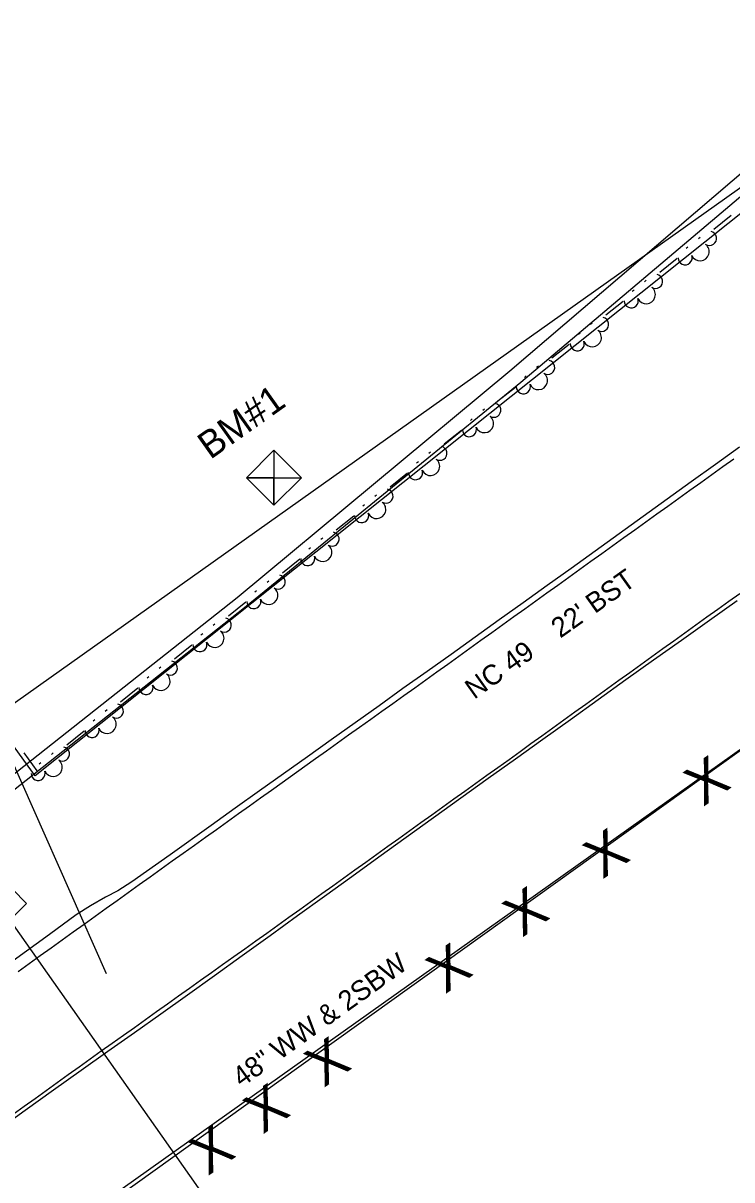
# Model space of a CAD drawing. Extents: x 1577032 to 1581865, y 611492 to 615011.
# Drawn here: x 1578202.1 to 1578332.8, y 612179.1 to 612392.5 of the extents above; entities that cross this region are included whole.
import ezdxf

# ---------------------------------------------------------------- set-up
doc = ezdxf.new("R2010")
doc.units = 0
for name, color, linetype in [('CTL Supplemental Horizontal and Vertical CELL', 7, 'Continuous'), ('CTL Supplemental Vertical CELL', 7, 'Continuous'), ('CTL Supplemental Vertical Text', 7, 'Continuous'), ('Exist Horizontal Baseline Alignment Station Label', 7, 'Continuous'), ('Exist Other Culture Fence Line', 7, 'Continuous'), ('Exist Other Culture Fence Line Text', 7, 'Continuous'), ('Exist Property Tie Line', 7, 'Continuous'), ('Exist Right of Way Line', 7, 'Continuous'), ('Exist Roads EOP', 7, 'Continuous'), ('Exist Roads EOP Text', 7, 'Continuous'), ('Exist Roads EOT', 7, 'Continuous'), ('Exist Utilities Telephone UG FO SUE LOS B', 7, 'Continuous'), ('Exist Utilities Water UG Line SUE LOS B', 7, 'Continuous'), ('Exist Vegetation Tree CELL', 7, 'Continuous'), ('Old_Level_11', 7, 'Continuous'), ('Old_Level_8', 7, 'Continuous')]:
    doc.layers.add(name, color=color, linetype=linetype)

msp = doc.modelspace()

# ---------------------------------------------------------------- linework, layer by layer
at = {"layer": 'CTL Supplemental Horizontal and Vertical CELL'}
msp.add_lwpolyline([(1578192.28, 612230.11), (1578197.52, 612235.35), (1578202.77, 612230.1), (1578197.53, 612224.86)], close=True, dxfattribs=at)
at = {"layer": 'CTL Supplemental Vertical CELL'}
msp.add_line((1578248.36, 612308.64), (1578248.36, 612308.64), dxfattribs=at)
for points in [[(1578243.28, 612308.61), (1578248.36, 612313.7), (1578253.44, 612308.61), (1578248.36, 612303.53), (1578243.28, 612308.61), (1578248.36, 612313.7), (1578253.44, 612308.61), (1578248.36, 612303.53), (1578243.28, 612308.61)], [(1578248.36, 612313.7), (1578248.36, 612303.53), (1578248.36, 612308.61), (1578243.28, 612308.61), (1578253.44, 612308.61)]]:
    msp.add_lwpolyline(points, dxfattribs=at)
at = {"layer": 'Exist Horizontal Baseline Alignment Station Label'}
msp.add_line((1578244.55, 612163.37), (1578197.49, 612230.09), dxfattribs=at)
at = {"layer": 'Exist Other Culture Fence Line'}
msp.add_line((1578035.35, 612046.03), (1578373.74, 612286.54), dxfattribs=at)
at = {"layer": 'Exist Property Tie Line'}
msp.add_line((1578217.51, 612217.11), (1578196.56, 612264.32), dxfattribs=at)
at = {"layer": 'Exist Right of Way Line'}
msp.add_lwpolyline([(1578124.38, 612213.06), (1579205.66, 612980.92)], dxfattribs=at)
at = {"layer": 'Exist Roads EOP'}
for points in [[(1578334.22, 612314.25), (1578329.76, 612311.04), (1578325.31, 612307.84), (1578320.86, 612304.64), (1578316.43, 612301.45), (1578312, 612298.26), (1578307.59, 612295.08), (1578303.18, 612291.9), (1578298.77, 612288.72), (1578294.35, 612285.55), (1578289.92, 612282.38), (1578285.49, 612279.21), (1578281.04, 612276.04), (1578276.59, 612272.87), (1578272.16, 612269.72), (1578267.74, 612266.57), (1578263.33, 612263.43), (1578258.93, 612260.3), (1578254.53, 612257.16), (1578250.12, 612254.01), (1578245.69, 612250.85), (1578241.24, 612247.67), (1578236.78, 612244.47), (1578229.24, 612239.07), (1578222.19, 612234.11), (1578219.58, 612232.45), (1578217.34, 612231.24), (1578214.53, 612229.68), (1578211.92, 612227.98), (1578206.98, 612224.35), (1578200.27, 612219.53)], [(1578197.25, 612188.25), (1578202.49, 612192), (1578207.73, 612195.71), (1578212.83, 612199.33), (1578217.77, 612202.84), (1578222.64, 612206.29), (1578227.51, 612209.75), (1578232.4, 612213.23), (1578237.4, 612216.81), (1578242.51, 612220.5), (1578247.65, 612224.21), (1578252.72, 612227.86), (1578257.72, 612231.47), (1578262.71, 612235.08), (1578267.71, 612238.7), (1578272.72, 612242.32), (1578277.76, 612245.96), (1578282.82, 612249.59), (1578287.87, 612253.2), (1578292.92, 612256.78), (1578297.97, 612260.38), (1578303.05, 612264.03), (1578308.15, 612267.73), (1578313.25, 612271.41), (1578318.37, 612275.05), (1578323.51, 612278.68), (1578328.65, 612282.32), (1578333.8, 612285.97)]]:
    msp.add_lwpolyline(points, dxfattribs=at)
at = {"layer": 'Exist Roads EOT'}
for points in [[(1578333.18, 612312.05), (1578331.15, 612310.6), (1578329.12, 612309.15), (1578327.09, 612307.7), (1578325.06, 612306.24), (1578323.03, 612304.79), (1578320.99, 612303.34), (1578318.97, 612301.88), (1578316.94, 612300.42), (1578314.91, 612298.97), (1578312.88, 612297.51), (1578310.85, 612296.05), (1578308.82, 612294.6), (1578306.79, 612293.14), (1578304.77, 612291.68), (1578302.74, 612290.23), (1578300.71, 612288.77), (1578298.68, 612287.31), (1578296.65, 612285.85), (1578294.62, 612284.4), (1578292.59, 612282.94), (1578290.57, 612281.48), (1578288.54, 612280.03), (1578286.51, 612278.57), (1578284.48, 612277.11), (1578282.45, 612275.66), (1578280.42, 612274.2), (1578278.39, 612272.74), (1578276.37, 612271.29), (1578274.33, 612269.83), (1578272.3, 612268.38), (1578270.27, 612266.93), (1578268.24, 612265.48), (1578266.21, 612264.02), (1578264.17, 612262.57), (1578262.14, 612261.12), (1578260.11, 612259.67), (1578258.08, 612258.21), (1578256.05, 612256.76), (1578247.92, 612250.95), (1578245.89, 612249.5), (1578243.86, 612248.05), (1578241.82, 612246.6), (1578239.79, 612245.14), (1578237.76, 612243.69), (1578235.73, 612242.24), (1578233.7, 612240.79), (1578231.66, 612239.33), (1578229.63, 612237.88), (1578227.6, 612236.42), (1578225.57, 612234.97), (1578223.54, 612233.51), (1578221.51, 612232.06), (1578219.48, 612230.6), (1578217.45, 612229.15), (1578215.42, 612227.69), (1578213.39, 612226.24), (1578211.36, 612224.78), (1578209.33, 612223.33), (1578207.3, 612221.88), (1578205.27, 612220.42), (1578203.24, 612218.97), (1578201.21, 612217.51)], [(1578200.31, 612191.22), (1578202.34, 612192.69), (1578204.36, 612194.15), (1578206.39, 612195.62), (1578208.41, 612197.08), (1578210.44, 612198.54), (1578212.47, 612199.99), (1578214.5, 612201.44), (1578216.54, 612202.89), (1578218.57, 612204.34), (1578220.61, 612205.79), (1578222.64, 612207.24), (1578224.67, 612208.69), (1578226.71, 612210.14), (1578228.74, 612211.59), (1578230.78, 612213.04), (1578232.81, 612214.49), (1578234.84, 612215.94), (1578236.88, 612217.39), (1578238.91, 612218.84), (1578240.95, 612220.29), (1578242.98, 612221.74), (1578245.01, 612223.19), (1578247.05, 612224.64), (1578249.08, 612226.09), (1578251.11, 612227.54), (1578253.14, 612229), (1578255.17, 612230.45), (1578257.2, 612231.91), (1578259.23, 612233.36), (1578261.26, 612234.82), (1578263.29, 612236.27), (1578265.32, 612237.73), (1578267.35, 612239.18), (1578269.38, 612240.64), (1578271.41, 612242.1), (1578273.44, 612243.55), (1578275.47, 612245.01), (1578277.5, 612246.46), (1578279.53, 612247.92), (1578281.56, 612249.37), (1578283.59, 612250.83), (1578285.62, 612252.28), (1578287.65, 612253.74), (1578289.68, 612255.19), (1578291.71, 612256.65), (1578293.74, 612258.11), (1578295.76, 612259.57), (1578297.79, 612261.03), (1578299.82, 612262.49), (1578301.84, 612263.95), (1578303.87, 612265.41), (1578305.89, 612266.87), (1578307.92, 612268.33), (1578309.95, 612269.79), (1578311.97, 612271.25), (1578314, 612272.72), (1578316.03, 612274.18), (1578318.05, 612275.64), (1578320.08, 612277.1), (1578322.11, 612278.56), (1578324.13, 612280.02), (1578326.16, 612281.48), (1578328.19, 612282.94), (1578330.21, 612284.39), (1578332.25, 612285.84), (1578334.28, 612287.29)]]:
    msp.add_lwpolyline(points, dxfattribs=at)
at = {"layer": 'Exist Utilities Telephone UG FO SUE LOS B'}
msp.add_lwpolyline([(1578195.73, 612250.34), (1578241.59, 612286.54), (1578291.86, 612328.33), (1578346.38, 612374.92), (1578396.97, 612410.49), (1578454.86, 612448.05), (1578513.8, 612486.88), (1578570.79, 612520.18), (1578660.13, 612580.57), (1578739.65, 612636.41), (1578799.35, 612673.77), (1578835.75, 612699.17), (1578865.6, 612719.98), (1578923.89, 612761.36), (1578953.65, 612786.53), (1578992.35, 612823.36), (1579016.04, 612847.4), (1579030.15, 612863.93), (1579038.32, 612877.78)], dxfattribs=at)
at = {"layer": 'Exist Utilities Water UG Line SUE LOS B'}
for p, q in [((1578293.88, 612326.25), (1578347.91, 612371.98)), ((1578243.27, 612284.91), (1578293.88, 612326.25)), ((1578197.2, 612248.5), (1578243.27, 612284.91))]:
    msp.add_line(p, q, dxfattribs=at)
at = {"layer": 'Old_Level_11'}
for points in [[(1578339.9, 612361.7), (1578204.34, 612253.64), (1578172.23, 612297.97), (1578158.43, 612324.06), (1578147.64, 612359.64), (1578139.86, 612379.18), (1578137.69, 612395.49), (1578121.33, 612436.75), (1578108.17, 612462.31)], [(1578332.65, 612356.97), (1578329.45, 612354.42)], [(1578324.7, 612351.16), (1578324.38, 612350.9)], [(1578326.95, 612352.95), (1578326.63, 612352.7)], [(1578322.71, 612349.05), (1578319.51, 612346.49)], [(1578317.01, 612345.03), (1578316.69, 612344.77)], [(1578314.76, 612343.23), (1578314.44, 612342.98)], [(1578312.77, 612341.13), (1578309.57, 612338.57)], [(1578307.07, 612337.1), (1578306.74, 612336.85)], [(1578304.82, 612335.31), (1578304.5, 612335.05)], [(1578302.83, 612333.2), (1578299.62, 612330.64)], [(1578297.12, 612329.18), (1578296.8, 612328.92)], [(1578294.88, 612327.39), (1578294.56, 612327.13)], [(1578292.89, 612325.28), (1578289.68, 612322.72)], [(1578287.18, 612321.25), (1578286.86, 612321)], [(1578284.94, 612319.46), (1578284.62, 612319.2)], [(1578282.95, 612317.35), (1578279.74, 612314.79)], [(1578277.24, 612313.33), (1578276.92, 612313.07)], [(1578275, 612311.54), (1578274.68, 612311.28)], [(1578273.01, 612309.43), (1578269.8, 612306.87)], [(1578267.3, 612305.4), (1578266.98, 612305.14)], [(1578265.06, 612303.61), (1578264.73, 612303.35)], [(1578263.07, 612301.5), (1578259.86, 612298.94)], [(1578255.11, 612295.69), (1578254.79, 612295.43)], [(1578257.36, 612297.48), (1578257.04, 612297.22)], [(1578253.13, 612293.58), (1578249.92, 612291.02)], [(1578247.42, 612289.55), (1578247.1, 612289.29)], [(1578245.17, 612287.76), (1578244.85, 612287.5)], [(1578243.19, 612285.65), (1578239.98, 612283.09)], [(1578237.48, 612281.63), (1578237.16, 612281.37)], [(1578235.23, 612279.84), (1578234.91, 612279.58)], [(1578233.24, 612277.73), (1578230.04, 612275.17)], [(1578227.54, 612273.7), (1578227.22, 612273.44)], [(1578225.29, 612271.91), (1578224.97, 612271.65)], [(1578223.3, 612269.8), (1578220.1, 612267.24)], [(1578217.59, 612265.78), (1578217.27, 612265.52)], [(1578215.35, 612263.99), (1578215.03, 612263.73)], [(1578213.36, 612261.88), (1578210.16, 612259.32)], [(1578204.7, 612254.55), (1578202.29, 612257.87)], [(1578207.65, 612257.85), (1578207.33, 612257.6)], [(1578205.41, 612256.06), (1578205.09, 612255.81)]]:
    msp.add_lwpolyline(points, dxfattribs=at)
for centre, radius, start, end in [((1578328.68, 612352.75), 1.3, 236.9963, 77.7929), ((1578326.94, 612350.32), 1.69, 204.5251, 52.5976), ((1578324.19, 612349.18), 1.3, 179.3299, 20.1264), ((1578318.73, 612344.83), 1.3, 236.9963, 77.7929), ((1578317, 612342.4), 1.69, 204.5251, 52.5976), ((1578314.25, 612341.25), 1.3, 179.3299, 20.1264), ((1578308.79, 612336.9), 1.3, 236.9963, 77.7929), ((1578307.06, 612334.47), 1.69, 204.5251, 52.5976), ((1578304.3, 612333.33), 1.3, 179.3299, 20.1264), ((1578298.85, 612328.98), 1.3, 236.9963, 77.7929), ((1578297.12, 612326.55), 1.69, 204.5251, 52.5976), ((1578294.36, 612325.4), 1.3, 179.3299, 20.1264), ((1578288.91, 612321.06), 1.3, 236.9963, 77.7929), ((1578287.18, 612318.62), 1.69, 204.5251, 52.5976), ((1578284.42, 612317.48), 1.3, 179.3299, 20.1264), ((1578278.97, 612313.13), 1.3, 236.9963, 77.7929), ((1578277.24, 612310.7), 1.69, 204.5251, 52.5976), ((1578274.48, 612309.55), 1.3, 179.3299, 20.1264), ((1578269.03, 612305.21), 1.3, 236.9963, 77.7929), ((1578267.3, 612302.77), 1.69, 204.5251, 52.5976), ((1578264.54, 612301.63), 1.3, 179.3299, 20.1264), ((1578259.09, 612297.28), 1.3, 236.9963, 77.7929), ((1578257.36, 612294.85), 1.69, 204.5251, 52.5976), ((1578254.6, 612293.7), 1.3, 179.3299, 20.1264), ((1578249.15, 612289.36), 1.3, 236.9963, 77.7929), ((1578247.41, 612286.92), 1.69, 204.5251, 52.5976), ((1578244.66, 612285.78), 1.3, 179.3299, 20.1264), ((1578239.21, 612281.43), 1.3, 236.9963, 77.7929), ((1578237.47, 612279), 1.69, 204.5251, 52.5976), ((1578234.72, 612277.85), 1.3, 179.3299, 20.1264), ((1578229.27, 612273.51), 1.3, 236.9963, 77.7929), ((1578227.53, 612271.08), 1.69, 204.5251, 52.5976), ((1578224.78, 612269.93), 1.3, 179.3299, 20.1264), ((1578219.32, 612265.58), 1.3, 236.9963, 77.7929), ((1578217.59, 612263.15), 1.69, 204.5251, 52.5976), ((1578214.84, 612262), 1.3, 179.3299, 20.1264), ((1578209.38, 612257.66), 1.3, 236.9963, 77.7929), ((1578207.65, 612255.23), 1.69, 204.5251, 52.5976), ((1578204.89, 612254.08), 1.3, 179.3299, 20.1264)]:
    msp.add_arc(centre, radius, start, end, dxfattribs=at)
at = {"layer": 'Old_Level_8'}
msp.add_lwpolyline([(1578407.94, 612311.07), (1578098.35, 612089.04)], dxfattribs=at)

# ---------------------------------------------------------------- texts
at = {"layer": 'CTL Supplemental Vertical Text'}
msp.add_text('BM#1', height=5, rotation=35.38, dxfattribs=at).set_placement((1578236.63, 612311.87))
at = {"layer": 'Exist Other Culture Fence Line Text'}
msp.add_text('48" WW & 2SBW', height=3.6909, rotation=35.6469, dxfattribs=at).set_placement((1578242.41, 612196.09))
at = {"layer": 'Exist Roads EOP Text'}
msp.add_text("NC 49    22' BST", height=3.6909, rotation=35.38, dxfattribs=at).set_placement((1578285.29, 612267.65))
at = {"layer": 'Exist Vegetation Tree CELL'}
for p in [(1578327.51, 612247.89), (1578308.94, 612234.51), (1578294.09, 612223.75), (1578279.94, 612213.34), (1578257.53, 612196.05), (1578246.28, 612187.45), (1578236.18, 612179.8)]:
    msp.add_text('X', height=7.38, rotation=34.4517, dxfattribs=at).set_placement(p)

doc.saveas('drawing.dxf')
